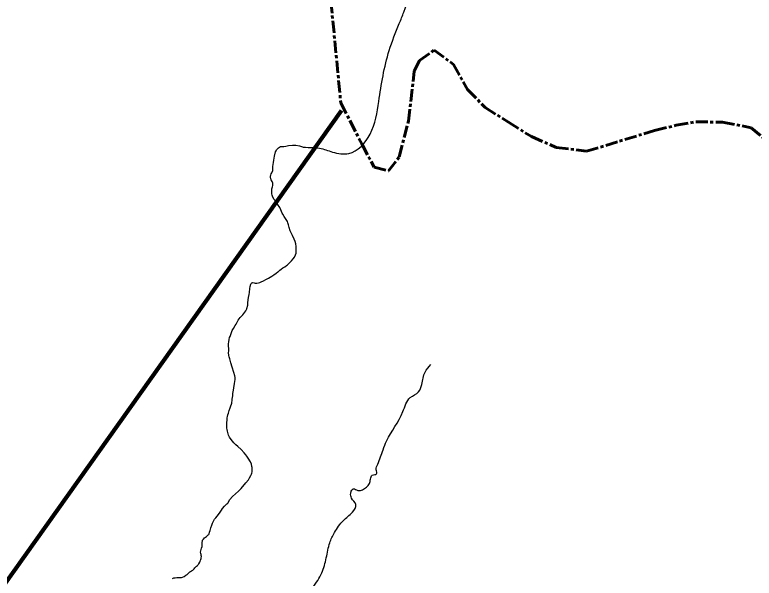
# Model space of a CAD drawing. Extents: x 553962 to 842807, y 8883888 to 9032388.
# Drawn here: x 709903 to 717226, y 8965062 to 8970643 of the extents above; entities that cross this region are included whole.
import ezdxf

# ---------------------------------------------------------------- set-up
doc = ezdxf.new("R2010")
doc.units = 0
doc.header["$LTSCALE"] = 20
doc.linetypes.add('LONG_DASH_SHORT_DASH', pattern=[9.9, 6, -1.2, 1.5, -1.2])
for name, color, linetype, lineweight in [('24', 7, 'Continuous', 25), ('7', 7, 'LONG_DASH_SHORT_DASH', 60), ('9', 7, 'Continuous', 90)]:
    doc.layers.add(name, color=color, linetype=linetype, lineweight=lineweight)

msp = doc.modelspace()

# ---------------------------------------------------------------- linework, layer by layer
at = {"layer": '24'}
for points in [[(712690.01, 8968326.52), (712690.27, 8968347.36), (712687.66, 8968373.42), (712681.14, 8968396.61), (712670.71, 8968420.32), (712652.68, 8968457.25), (712635.72, 8968489.56), (712630.25, 8968501.81), (712618.66, 8968536.41), (712612.4, 8968563.25), (712607.71, 8968581.23), (712602.49, 8968594.78), (712582.92, 8968625.72), (712571.7, 8968645.78), (712556.84, 8968667.67), (712550.05, 8968679.39), (712536.38, 8968711.42), (712526.21, 8968733.83), (712504.56, 8968767.7), (712488.89, 8968793.15), (712481.32, 8968803.57), (712470.89, 8968814.78), (712457.33, 8968837.7), (712452.37, 8968855.42), (712448.97, 8968868.65), (712448.19, 8968908.51), (712449.49, 8968918.15), (712455.23, 8968938.99), (712459.4, 8968952.48), (712458.88, 8968964.73), (712457.05, 8968975.67), (712452.62, 8968990.52), (712442.71, 8969009.54), (712437.75, 8969020.75), (712436.71, 8969027), (712435.89, 8969046.5), (712437.71, 8969054.32), (712441.62, 8969067.08), (712447.88, 8969076.98), (712452.58, 8969085.32), (712457.27, 8969100.95), (712459.36, 8969116.06), (712459.15, 8969139.71), (712464.63, 8969179.83), (712468.8, 8969203.8), (712475.88, 8969243.36), (712486.05, 8969286.87), (712489.97, 8969294.95), (712495.46, 8969304.81), (712515.55, 8969325.4), (712535.37, 8969337.38), (712546.33, 8969339.73), (712566.15, 8969339.73), (712586.75, 8969343.11), (712612.05, 8969347.54), (712654.26, 8969353.03), (712686.34, 8969352.25), (712723.64, 8969346.26), (712751.03, 8969335.58), (712759.64, 8969332.71), (712773.72, 8969331.93), (712781.29, 8969330.89), (712808.38, 8969328.68)], [(712191.71, 8967711.15), (712200.89, 8967729.72), (712202.45, 8967733.36), (712209.5, 8967765.41), (712210.54, 8967781.3), (712212.36, 8967793.29), (712218.14, 8967841.44), (712223.88, 8967871.93), (712226.75, 8967890.69), (712231.73, 8967931.47), (712234.86, 8967950.23), (712241.13, 8967974.69), (712244.52, 8967981.46), (712250, 8967986.41), (712254.17, 8967989.02), (712260.7, 8967989.8), (712272.69, 8967986.41), (712281.82, 8967985.63), (712298.52, 8967986.15), (712318.08, 8967989.28), (712330.86, 8967991.88), (712343.64, 8967997.36), (712367.37, 8968008.82), (712388.5, 8968021.06), (712416.32, 8968035.52), (712431.45, 8968043.6), (712449.97, 8968054.8), (712468.22, 8968066.26), (712491.7, 8968082.68), (712508.91, 8968095.7), (712514.91, 8968101.18), (712528.9, 8968113.58), (712541.68, 8968122.44), (712558.64, 8968135.72), (712577.16, 8968147.97), (712594.11, 8968160.21), (712604.81, 8968167.25), (712626.6, 8968188.02), (712644.59, 8968205.99), (712660.5, 8968224.75), (712673.02, 8968242.21), (712683.51, 8968264.28), (712688.21, 8968280.95), (712689.25, 8968296.07), (712690.01, 8968326.52)], [(712046.71, 8967486.27), (712056.64, 8967515.13), (712067.96, 8967536.83), (712085.29, 8967563.85), (712094.3, 8967578.86), (712108.44, 8967604.88), (712114.91, 8967617.81), (712124.71, 8967632.19), (712136.21, 8967644.77), (712161.98, 8967671.16), (712191.71, 8967711.15)], [(712010.14, 8966662.7), (712013.6, 8966680.71), (712018.29, 8966697.94), (712026.14, 8966724.49), (712034.92, 8966749.89), (712041.85, 8966769.98), (712048.35, 8966786.74), (712051.13, 8966795.98), (712053.9, 8966805.44), (712055.05, 8966820.45), (712056.44, 8966835.46), (712060.83, 8966868.02), (712061.68, 8966875.28), (712063.14, 8966891.8), (712067.3, 8966924.47), (712071.45, 8966948.25), (712079.08, 8966989.81), (712083.93, 8967030.16), (712084.16, 8967050.02), (712082.32, 8967065.26), (712071.46, 8967098.97), (712054.83, 8967152.07), (712043.24, 8967196.61), (712031.22, 8967236.33), (712025.91, 8967255.26), (712022.91, 8967266.57), (712021.29, 8967275.12), (712020.14, 8967289.89), (712021.29, 8967318.53), (712021.75, 8967333.01), (712019.91, 8967363.03), (712020.83, 8967381.97), (712022.91, 8967404.13), (712025.68, 8967426.3), (712030.21, 8967447.88), (712034.46, 8967455.39), (712046.71, 8967486.27)], [(711759.79, 8965408.86), (711762.8, 8965437.69), (711772.27, 8965449.93), (711781.97, 8965460.09), (711801.84, 8965475.1), (711812, 8965483.41), (711818.08, 8965490.2), (711822.93, 8965496.2), (711826.39, 8965502.44), (711831.93, 8965516.75), (711836.55, 8965534.99), (711844.18, 8965561.32), (711853.71, 8965587.55), (711862.27, 8965606.94), (711878.9, 8965640.65), (711881.67, 8965647.35), (711893.68, 8965658.89), (711907.77, 8965675.98), (711920.98, 8965693.66), (711937.61, 8965716.75), (711948.93, 8965735.45), (711961.17, 8965752.77), (711979.19, 8965774.94), (711988.19, 8965784.63), (712003.5, 8965797.95), (712011.12, 8965805.57), (712017.13, 8965812.5), (712033.53, 8965840.67), (712059.17, 8965870.45), (712089.42, 8965897), (712119.33, 8965922.32), (712146.36, 8965950.72), (712192.09, 8966005.68), (712217.5, 8966036.16), (712228.71, 8966055.29), (712241.88, 8966080.23), (712247.88, 8966092.23), (712251.58, 8966102.62), (712253.43, 8966114.4), (712253.2, 8966120.17), (712253.43, 8966136.1), (712252.73, 8966157.11), (712250.19, 8966169.58), (712246.04, 8966192.44), (712235.81, 8966214.52), (712215.48, 8966249.62), (712202.08, 8966269.71), (712191.23, 8966283.1), (712173.9, 8966303.19), (712143.53, 8966337.07), (712111.66, 8966366.16), (712091.56, 8966383.71), (712072.85, 8966403.56), (712045.83, 8966436.35), (712030.48, 8966459.82), (712020.78, 8966479.67), (712012.23, 8966506.23), (712007.84, 8966519.16), (712005.3, 8966533.7), (712003.92, 8966547.56), (712002.74, 8966566.18), (712003.67, 8966600.82), (712005.52, 8966631.99), (712006.48, 8966651.93), (712010.14, 8966662.7)], [(711465.95, 8965058.66), (711477.75, 8965064.26), (711491.92, 8965066.92), (711508.45, 8965068.39), (711519.66, 8965068.39), (711531.96, 8965068.84), (711539.04, 8965068.84), (711545.83, 8965068.84), (711552.33, 8965069.72), (711564.43, 8965072.96), (711580.66, 8965080.04), (711598.07, 8965090.65), (711608.4, 8965097.73), (711619.62, 8965107.45), (711630.54, 8965116.59), (711636.6, 8965123.54), (711642.21, 8965127.96), (711652.54, 8965134.44), (711664.94, 8965142.4), (711673.5, 8965148.89), (711679.4, 8965154.79), (711686.48, 8965163.63), (711692.39, 8965171.88), (711702.13, 8965181.32), (711711.57, 8965188.98), (711715.2, 8965192.45), (711719.92, 8965197.17), (711725.53, 8965204.83), (711734.38, 8965218.99), (711739.69, 8965228.71), (711743.53, 8965239.03), (711746.48, 8965248.17), (711748.25, 8965257.31), (711748.84, 8965264.97), (711750.32, 8965277.36), (711749.45, 8965286.17), (711747.68, 8965295.9), (711745.03, 8965307.4), (711743.55, 8965319.78), (711745.32, 8965332.16), (711748.86, 8965344.84), (711753.29, 8965359.87), (711757.72, 8965374.32), (711758.6, 8965381.98), (711758.91, 8965390.18), (711759.79, 8965401.68), (711759.79, 8965408.86)]]:
    msp.add_lwpolyline(points, dxfattribs=at)
for points in [[(712808.38, 8969328.68), (712919.87, 8969322.83), (713050.34, 8969283.67), (713210.13, 8969269.77), (713421.91, 8969461.15), (713507.83, 8969785.17), (713611.33, 8970289.99), (713710.51, 8970555.99), (713755.96, 8970671.01), (713844.89, 8971036.85), (713896, 8971286.12), (714036.57, 8971490.69), (714335.61, 8971975.91), (714439.2, 8972202.62), (714548.16, 8972369.36), (714774.87, 8972667.47), (714944.03, 8972914.83), (715048.06, 8973090.47)], [(712788.77, 8964939.68), (712810, 8964936.42), (712849.19, 8964965.81), (712942.28, 8965114.43), (712988.01, 8965263.05), (713022.31, 8965413.3), (713069.67, 8965512.92), (713157.86, 8965633.77), (713246.05, 8965715.43), (713280.35, 8965792.19), (713237.88, 8965855.88), (713229.7, 8965902.94), (713239.5, 8965932.35), (713254.2, 8965947.06), (713278.7, 8965940.52), (713308.09, 8965930.72), (713347.29, 8965937.26), (713384.85, 8965963.4), (713415.88, 8965999.35), (713425.68, 8966043.46), (713442.01, 8966081.04), (713468.14, 8966087.58), (713484.48, 8966095.75), (713482.84, 8966134.96), (713497.54, 8966192.15), (713549.8, 8966334.31), (713585.73, 8966420.91), (713746.6, 8966711.75), (713820.09, 8966850.64), (713901.75, 8966907.83), (713934.41, 8966981.35), (713967.07, 8967103.9), (714024.23, 8967177.43)]]:
    msp.add_spline(points, degree=3, dxfattribs=at)
at = {"layer": '7'}
for points in [[(713033.8, 8970779.76), (713131.17, 8969771.68), (713339.79, 8969363.46), (713461.54, 8969132.69), (713602.64, 8969096.13), (713709.92, 8969236.58), (713801.34, 8969589.2), (713858.64, 8970083.49), (713912.58, 8970189.05), (714054.9, 8970293.85), (714248.12, 8970150.82), (714387.4, 8969902.23)], [(714387.4, 8969902.23), (714562.64, 8969724.01), (714791.21, 8969580.67), (715019.78, 8969437.34), (715266.33, 8969329.19), (715566.52, 8969291.26), (716240.04, 8969497.5), (716452.61, 8969548.68), (716647.35, 8969582.35), (716912.49, 8969580.06), (717194.86, 8969524.62), (717616.09, 8969176.65), (717779.47, 8968954.58), (717981.6, 8968510.61), (718255.89, 8967518.68), (718549.99, 8966773.98), (718898.95, 8966240.85), (719126.61, 8965991.49), (719265.43, 8965689.89), (719369.05, 8965406.27), (719490.95, 8965193.17), (719658.32, 8965140.11)]]:
    msp.add_lwpolyline(points, dxfattribs=at)
at = {"layer": '9'}
msp.add_lwpolyline([(691581.97, 8951218.7), (697371.18, 8956055.98), (705081.22, 8958366.77), (713138.58, 8969694.96)], dxfattribs=at)

doc.saveas('drawing.dxf')
